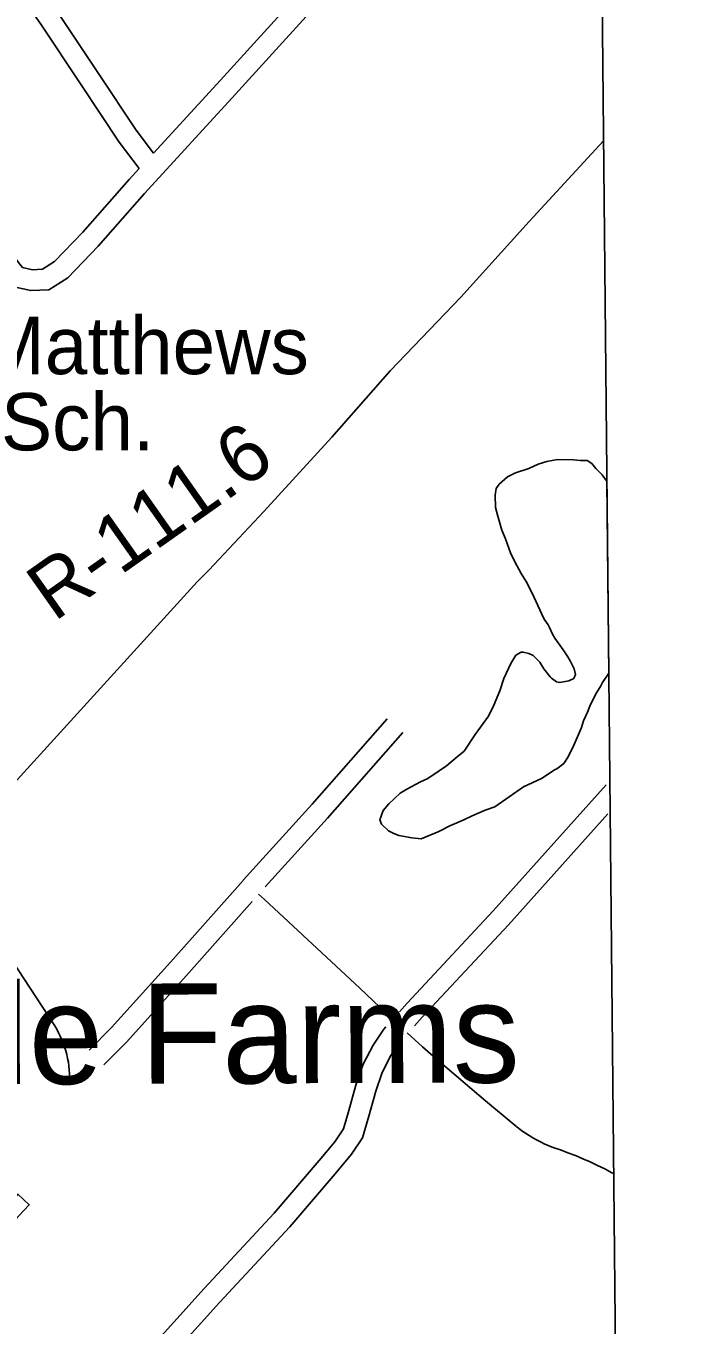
# Model space of a CAD drawing. Extents: x 3598634 to 3636690, y 517270 to 542944.
# Drawn here: x 3633579 to 3634525, y 532476 to 534356 of the extents above; entities that cross this region are included whole.
import ezdxf

# ---------------------------------------------------------------- set-up
doc = ezdxf.new("R2010")
doc.units = 0
for name, color, linetype in [('V-BLDG-IDEN', 7, 'Continuous'), ('V-BLDG-OTLN', 7, 'Continuous'), ('V-GRID-FRAM', 7, 'Continuous'), ('V-RIVR-RANG-IDEN', 7, 'Continuous'), ('V-ROAD-CNTR', 7, 'Continuous'), ('V-SITE-VEGE', 7, 'Continuous'), ('V-TOPO-GNAM-IDEN', 7, 'Continuous')]:
    doc.layers.add(name, color=color, linetype=linetype)

msp = doc.modelspace()

# ---------------------------------------------------------------- linework, layer by layer
at = {"layer": 'V-BLDG-OTLN'}
msp.add_lwpolyline([(3633472, 532595.9), (3633492.4, 532617.7), (3633474.2, 532634.7), (3633494.6, 532656.4), (3633498.8, 532652.1), (3633508.1, 532663.3), (3633539.3, 532633.6), (3633553, 532648.9), (3633567.3, 532665.3), (3633583.6, 532649.8), (3633568.6, 532633.9), (3633503.9, 532561.8), (3633483.6, 532579.6), (3633486.2, 532582.7)], close=True, dxfattribs=at)
at = {"layer": 'V-GRID-FRAM'}
msp.add_lwpolyline([(3602690.3, 540859.2), (3634347.4, 541153.9), (3634524.6, 522971.8), (3602851.6, 522676.9), (3602690.3, 540859.2)], dxfattribs=at)
at = {"layer": 'V-ROAD-CNTR'}
for points in [[(3633435.4, 534723), (3633519.5, 534645.5), (3633544.9, 534612.9), (3633560.9, 534581.2), (3633570.9, 534547.7), (3633575.5, 534506), (3633574, 534481.2), (3633579.7, 534454.2), (3633591.8, 534423.8), (3633625.1, 534375.8), (3633683.8, 534287.4), (3633738.6, 534205.3), (3633763.5, 534172.1)], [(3633417.4, 534698.8), (3633308.5, 534552.8), (3633280.1, 534514), (3633267.6, 534497.4), (3633263.6, 534488.7), (3633263.4, 534479.8), (3633270.8, 534467.4), (3633309.8, 534403.5), (3633393.4, 534270), (3633524.4, 534077.1), (3633562.6, 534020.5), (3633573.8, 534006.6), (3633588.5, 534003.2), (3633602.7, 534003.9), (3633620.4, 534015.1), (3633661.5, 534057.6), (3633728.4, 534133.8), (3633742.8, 534149.6)], [(3633417.4, 534698.8), (3633497.4, 534625.1), (3633519.4, 534596.8), (3633532.9, 534570), (3633541.4, 534541.7), (3633545.4, 534505.3), (3633543.8, 534479), (3633550.9, 534445.5), (3633565.2, 534409.5), (3633600.3, 534358.9), (3633658.8, 534270.8), (3633714.1, 534188), (3633742.8, 534149.6)], [(3633321.3, 534328.6), (3633368.3, 534253.6), (3633499.5, 534060.2), (3633538.4, 534002.7), (3633556.9, 533979.7), (3633585.8, 533973.1), (3633612, 533974.3), (3633639.4, 533991.6), (3633683.6, 534037.2), (3633750.7, 534113.8), (3633882.5, 534257.3), (3634087.2, 534482.9)], [(3633763.5, 534172.1), (3633860.4, 534277.5), (3633976.9, 534406)], [(3634415.3, 534189.7), (3634307.6, 534073), (3634208.6, 533963.6), (3634106.2, 533856.7), (3634022, 533761.1), (3633923.6, 533653.5), (3633843.6, 533568.4), (3633826.7, 533551.3)], [(3633826.7, 533551.3), (3633531.8, 533227.8), (3633458.5, 533148.6), (3633270.3, 532945.1), (3633191, 532857.5)], [(3633893.6, 533119.5), (3633993.4, 533229.6), (3634102.1, 533353.1)], [(3633925.4, 533109.9), (3634015.7, 533209.6), (3634124.6, 533333.2)], [(3634119.7, 532929.3), (3634130.8, 532941.6), (3634255.6, 533075.4), (3634419.2, 533257.6)], [(3634141.8, 532908.9), (3634152.9, 532921.4), (3634277.7, 533055.1), (3634421.7, 533215.5)], [(3633458.5, 533148.6), (3633531.6, 533044.3), (3633620.7, 532908.7), (3633623.5, 532903.9), (3633626.2, 532898.9), (3633628.7, 532893.8), (3633631, 532888.6), (3633633.1, 532883.4), (3633634.9, 532878), (3633636.6, 532872.6), (3633638, 532867.2), (3633639.3, 532861.7), (3633640.3, 532856.1), (3633641.1, 532850.5), (3633641.7, 532844.9), (3633642, 532839.2), (3633642.2, 532833.6), (3633642.1, 532827.9)], [(3633893.5, 533119.4), (3633788.3, 533001.1), (3633703, 532906.2), (3633670.6, 532873.6)], [(3633906.3, 533088.7), (3633810.7, 532981.1), (3633724.8, 532885.6), (3633691.9, 532852.5)], [(3634110.5, 532917.7), (3634062.2, 532963.1), (3633993.4, 533027.5), (3633924.3, 533091.6), (3633915.9, 533099.2)], [(3633581.7, 532297.9), (3633660.7, 532347.8), (3633705.4, 532387), (3633749.1, 532431.2), (3633837, 532528.4), (3633938.5, 532637.8), (3634003.6, 532714.1), (3634026.1, 532741), (3634038.8, 532759.6), (3634046.7, 532786.1), (3634056.8, 532822.9), (3634067.3, 532853.3), (3634081.7, 532881), (3634097.1, 532904), (3634100.2, 532907.4)], [(3634130.8, 532898.6), (3634153.3, 532878.6), (3634175.9, 532858.8), (3634198.7, 532839.2), (3634221.5, 532819.7), (3634244.6, 532800.4), (3634287.3, 532764.7), (3634292.1, 532760.8), (3634297.1, 532757), (3634302.2, 532753.3), (3634307.4, 532749.9), (3634312.8, 532746.6), (3634318.2, 532743.6), (3634323.8, 532740.7), (3634329.4, 532738), (3634335.2, 532735.5), (3634341, 532733.2), (3634346.9, 532731.1), (3634352.9, 532729.3), (3634363.8, 532725.2), (3634374.7, 532721), (3634385.4, 532716.5), (3634396.1, 532711.8), (3634406.6, 532706.8), (3634417.1, 532701.6), (3634427.4, 532696.2), (3634429.9, 532694.9)], [(3633597.7, 532272.5), (3633678.7, 532323.7), (3633726, 532365.2), (3633770.9, 532410.6), (3633859.2, 532508.1), (3633960.9, 532617.9), (3634026.5, 532694.7), (3634050.1, 532722.9), (3634066.2, 532746.6), (3634075.5, 532777.9), (3634085.4, 532814), (3634094.9, 532841.4), (3634107.5, 532865.7), (3634120.9, 532885.5), (3634121.9, 532886.7)]]:
    msp.add_lwpolyline(points, dxfattribs=at)
at = {"layer": 'V-SITE-VEGE'}
for p, q in [((3634320.8, 533721.7), (3634333.3, 533725.5)), ((3634333.3, 533725.5), (3634348.6, 533728.7)), ((3634348.6, 533728.7), (3634371.8, 533728.3)), ((3634371.8, 533728.3), (3634381.4, 533727.1)), ((3634381.4, 533727.1), (3634391.6, 533726.9)), ((3634391.6, 533726.9), (3634398.3, 533722.9)), ((3634276.4, 533703.7), (3634287.8, 533709.2)), ((3634287.8, 533709.2), (3634307.1, 533715.7)), ((3634307.1, 533715.7), (3634320.8, 533721.7)), ((3634398.3, 533722.9), (3634403.9, 533715.4)), ((3634403.9, 533715.4), (3634413.4, 533706.2)), ((3634413.4, 533706.2), (3634419.5, 533697.7)), ((3634258.5, 533676.8), (3634259.7, 533686.4)), ((3634259.7, 533686.4), (3634264.4, 533693.1)), ((3634264.4, 533693.1), (3634276.4, 533703.7)), ((3634419.5, 533697.7), (3634420.1, 533696.9)), ((3634420.1, 533696.9), (3634422.8, 533419.5)), ((3634258.8, 533659.2), (3634258.5, 533676.8)), ((3634262, 533646.7), (3634258.8, 533659.2)), ((3634267.9, 533626.3), (3634262, 533646.7)), ((3634273.4, 533613.7), (3634267.9, 533626.3)), ((3634280.5, 533593.3), (3634273.4, 533613.7)), ((3634286.5, 533581.3), (3634280.5, 533593.3)), ((3634295.9, 533563.6), (3634286.5, 533581.3)), ((3634303.1, 533552.2), (3634295.9, 533563.6)), ((3634312.4, 533533.9), (3634303.1, 533552.2)), ((3634325.6, 533505.5), (3634312.4, 533533.9)), ((3634329.5, 533497.5), (3634325.6, 533505.5)), ((3634335, 533489.5), (3634329.5, 533497.5)), ((3634337.2, 533485.5), (3634335, 533489.5)), ((3634341.6, 533475.8), (3634337.2, 533485.5)), ((3634344.9, 533470.1), (3634341.6, 533475.8)), ((3634356.6, 533453), (3634344.9, 533470.1)), ((3634281, 533433.1), (3634288.5, 533445.4)), ((3634288.5, 533445.4), (3634296, 533449.9)), ((3634296, 533449.9), (3634298.8, 533449.8)), ((3634298.8, 533449.8), (3634307.2, 533448)), ((3634307.2, 533448), (3634313.4, 533445.1)), ((3634313.4, 533445.1), (3634322.9, 533435.3)), ((3634363.8, 533442.7), (3634356.6, 533453)), ((3634367.6, 533436.4), (3634363.8, 533442.7)), ((3634271.1, 533411.7), (3634281, 533433.1)), ((3634322.9, 533435.3), (3634329, 533425.6)), ((3634329, 533425.6), (3634337.9, 533414.2)), ((3634372.6, 533425.6), (3634367.6, 533436.4)), ((3634374.7, 533417.6), (3634372.6, 533425.6)), ((3634265.2, 533393.7), (3634271.1, 533411.7)), ((3634337.9, 533414.2), (3634340.1, 533411.9)), ((3634340.1, 533411.9), (3634347.4, 533406.7)), ((3634347.4, 533406.7), (3634351.9, 533406)), ((3634351.9, 533406), (3634365, 533408.1)), ((3634365, 533408.1), (3634372.4, 533411.4)), ((3634372.4, 533411.4), (3634374.7, 533417.6)), ((3634413.6, 533405.7), (3634411.3, 533401.2)), ((3634422.8, 533419.5), (3634413.6, 533405.7)), ((3634256.4, 533372.9), (3634265.2, 533393.7)), ((3634404.9, 533390.6), (3634401.4, 533383.8)), ((3634411.3, 533401.2), (3634404.9, 533390.6)), ((3634248.8, 533357.2), (3634256.4, 533372.9)), ((3634395.6, 533371.5), (3634392, 533363)), ((3634401.4, 533383.8), (3634395.6, 533371.5)), ((3634229.2, 533330.3), (3634248.8, 533357.2)), ((3634386.2, 533350.1), (3634383.2, 533340.5)), ((3634392, 533363), (3634386.2, 533350.1)), ((3634213.5, 533306.2), (3634229.2, 533330.3)), ((3634383.2, 533340.5), (3634377.4, 533327)), ((3634372.1, 533315.2), (3634364, 533298.3)), ((3634377.4, 533327), (3634372.1, 533315.2)), ((3634187.8, 533285), (3634203.2, 533298.4)), ((3634203.2, 533298.4), (3634213.5, 533306.2)), ((3634364, 533298.3), (3634357.6, 533288.3)), ((3634160.9, 533266.7), (3634177.5, 533277.8)), ((3634177.5, 533277.8), (3634187.8, 533285)), ((3634344.4, 533279.4), (3634326.2, 533267.2)), ((3634347.9, 533281), (3634344.4, 533279.4)), ((3634357.6, 533288.3), (3634347.9, 533281)), ((3634130.7, 533251.3), (3634150.1, 533261.8)), ((3634150.1, 533261.8), (3634160.9, 533266.7)), ((3634299.4, 533254.6), (3634257.7, 533225.7)), ((3634319.3, 533263.9), (3634299.4, 533254.6)), ((3634326.2, 533267.2), (3634319.3, 533263.9)), ((3634104.4, 533230.2), (3634121, 533245.8)), ((3634121, 533245.8), (3634130.7, 533251.3)), ((3634091.6, 533207.2), (3634096.3, 533220.7)), ((3634096.3, 533220.7), (3634104.4, 533230.2)), ((3634244, 533220.8), (3634225.2, 533212.6)), ((3634257.7, 533225.7), (3634244, 533220.8)), ((3634093.7, 533200.9), (3634091.6, 533207.2)), ((3634103.8, 533191.2), (3634093.7, 533200.9)), ((3634192.7, 533198.4), (3634176.8, 533190.1)), ((3634213.2, 533207.1), (3634192.7, 533198.4)), ((3634225.2, 533212.6), (3634213.2, 533207.1)), ((3634110.5, 533187.7), (3634103.8, 533191.2)), ((3634119, 533184.2), (3634110.5, 533187.7)), ((3634137.6, 533181.1), (3634119, 533184.2)), ((3634151.2, 533179.7), (3634137.6, 533181.1)), ((3634176.8, 533190.1), (3634151.2, 533179.7))]:
    msp.add_line(p, q, dxfattribs=at)

# ---------------------------------------------------------------- texts
at = {"layer": 'V-BLDG-IDEN'}
for s, p in [('St. Matthews', (3633347.1, 533852.1)), ('Sch.', (3633542.8, 533741.8))]:
    msp.add_text(s, height=83, dxfattribs=at).set_placement(p)
at = {"layer": 'V-RIVR-RANG-IDEN'}
msp.add_text('R-111.6', height=83, rotation=35.1815, dxfattribs=at).set_placement((3633619.8, 533492.8))
at = {"layer": 'V-TOPO-GNAM-IDEN'}
msp.add_text('Little Farms', height=145, rotation=0.1955, dxfattribs=at).set_placement((3633281.4, 532823.4))

doc.saveas('drawing.dxf')
